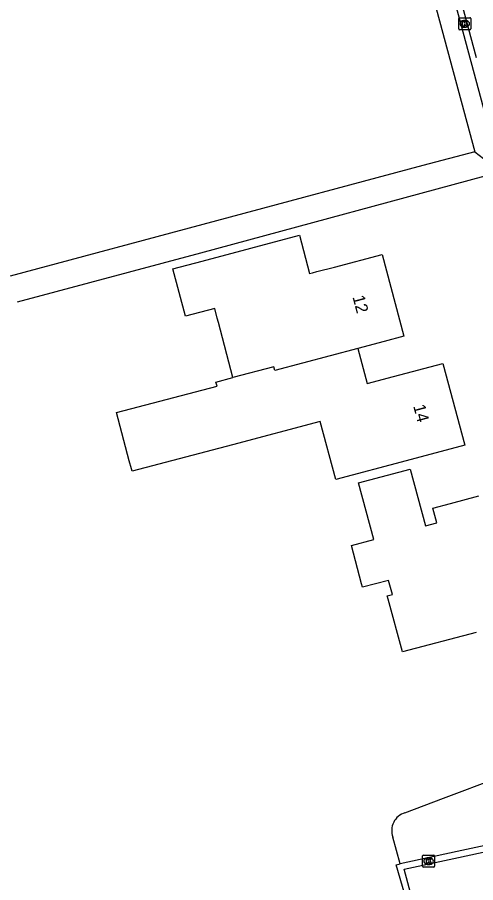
# Model space of a CAD drawing. Extents: x 162675 to 163482, y 379761 to 381227.
# Drawn here: x 162807.8 to 162845.7, y 380672.3 to 380743.8 of the extents above; entities that cross this region are included whole.
import ezdxf

# ---------------------------------------------------------------- set-up
doc = ezdxf.new("R2010")
doc.units = 0
for name, color, linetype in [('IMGEO_Groenvoorziening', 7, 'Continuous'), ('IMGEO_Kolk', 7, 'Continuous'), ('IMGEO_Pand', 7, 'Continuous'), ('IMGEO_Pand_nummerreeks', 7, 'Continuous'), ('IMGEO_Rijbaan_lokaal_gesloten', 7, 'Continuous'), ('IMGEO_Rijbaan_lokaal_open', 7, 'Continuous'), ('IMGEO_Voetpad_open', 7, 'Continuous')]:
    doc.layers.add(name, color=color, linetype=linetype)

msp = doc.modelspace()

# ---------------------------------------------------------------- linework, layer by layer
at = {"layer": 'IMGEO_Groenvoorziening'}
for points in [[(162839.836, 380678.072), (162843.022, 380679.275), (162847.551, 380680.986)], [(162839.439, 380673.834), (162838.835, 380676.054)]]:
    msp.add_lwpolyline(points, dxfattribs=at)
msp.add_arc((162840.315, 380676.577), 1.57, 107.77289, 199.46101, dxfattribs=at)
at = {"layer": 'IMGEO_Kolk'}
for p, q in [((162844.274, 380742.814), (162844.274, 380743.666)), ((162844.349, 380743.74), (162845.201, 380743.74)), ((162844.762, 380743.52), (162844.787, 380743.52)), ((162845.275, 380743.666), (162845.275, 380742.814)), ((162845.201, 380742.74), (162844.349, 380742.74)), ((162844.785, 380742.96), (162844.76, 380742.96)), ((162841.29, 380673.643), (162841.29, 380674.495)), ((162841.365, 380674.569), (162842.217, 380674.569)), ((162842.291, 380674.495), (162842.291, 380673.643)), ((162841.801, 380673.789), (162841.776, 380673.789)), ((162841.778, 380674.349), (162841.803, 380674.349)), ((162842.217, 380673.569), (162841.365, 380673.569))]:
    msp.add_line(p, q, dxfattribs=at)
for points in [[(162844.274, 380742.814), (162844.274, 380743.666)], [(162844.349, 380743.74), (162845.201, 380743.74)], [(162844.595, 380743.44), (162844.718, 380743.44), (162844.718, 380743.289), (162844.848, 380743.44), (162845.012, 380743.44), (162844.866, 380743.289), (162845.019, 380743.04), (162844.867, 380743.04), (162844.782, 380743.204), (162844.718, 380743.137), (162844.718, 380743.04), (162844.595, 380743.04), (162844.595, 380743.44)], [(162845.275, 380743.666), (162845.275, 380742.814)], [(162845.201, 380742.74), (162844.349, 380742.74)], [(162841.29, 380673.643), (162841.29, 380674.495)], [(162841.365, 380674.569), (162842.217, 380674.569)], [(162842.291, 380674.495), (162842.291, 380673.643)], [(162841.611, 380674.269), (162841.734, 380674.269), (162841.734, 380674.118), (162841.864, 380674.269), (162842.028, 380674.269), (162841.882, 380674.118), (162842.035, 380673.869), (162841.883, 380673.869), (162841.798, 380674.033), (162841.734, 380673.966), (162841.734, 380673.869), (162841.611, 380673.869), (162841.611, 380674.269)], [(162842.217, 380673.569), (162841.365, 380673.569)]]:
    msp.add_lwpolyline(points, dxfattribs=at)
for centre, start, end in [((162844.351, 380743.664), 91.55205, 178.44795), ((162844.351, 380743.664), 91.55205, 178.44795), ((162845.199, 380743.664), 1.55205, 88.44795), ((162845.199, 380743.664), 1.55205, 88.44795), ((162844.351, 380742.816), 181.55205, 268.44795), ((162844.351, 380742.816), 181.55205, 268.44795), ((162845.199, 380742.816), 271.55205, 358.44795), ((162845.199, 380742.816), 271.55205, 358.44795), ((162841.367, 380674.493), 91.55205, 178.44795), ((162841.367, 380674.493), 91.55205, 178.44795), ((162842.215, 380674.493), 1.55205, 88.44795), ((162842.215, 380674.493), 1.55205, 88.44795), ((162841.367, 380673.645), 181.55205, 268.44795), ((162841.367, 380673.645), 181.55205, 268.44795), ((162842.215, 380673.645), 271.55205, 358.44795), ((162842.215, 380673.645), 271.55205, 358.44795)]:
    msp.add_arc(centre, 0.0765, start, end, dxfattribs=at)
for centre, major_axis, ratio, start_param, end_param in [((162844.761, 380743.24), (-0.387, 0.002), 0.722429, 4.712389, 7.853982), ((162844.786, 380743.24), (-0.39, 0.002), 0.717154, 1.570796, 4.712389), ((162841.777, 380674.069), (-0.387, 0.002), 0.722429, 4.712389, 7.853982), ((162841.802, 380674.069), (-0.39, 0.002), 0.717154, 1.570796, 4.712389)]:
    msp.add_ellipse(centre, major_axis=major_axis, ratio=ratio, start_param=start_param, end_param=end_param, dxfattribs=at)
at = {"layer": 'IMGEO_Pand'}
for points in [[(162825.639, 380714.014), (162824.442, 380718.56), (162824.35, 380718.908), (162824.139, 380719.712), (162821.723, 380719.076), (162820.691, 380722.993), (162823.105, 380723.636), (162831.123, 380725.771), (162831.965, 380722.601), (162832.209, 380722.666), (162832.572, 380722.762), (162834.016, 380723.144), (162837.962, 380724.188), (162839.759, 380717.431), (162838.126, 380716.994), (162835.949, 380716.415)], [(162835.949, 380716.415), (162836.724, 380713.514), (162838.901, 380714.096), (162842.967, 380715.184), (162844.776, 380708.427), (162839.944, 380707.144), (162834.123, 380705.598), (162832.831, 380710.376), (162825.6, 380708.47), (162817.309, 380706.285), (162817.258, 380706.48), (162817.083, 380707.145), (162816.036, 380711.114), (162824.327, 380713.299), (162824.236, 380713.644), (162825.639, 380714.014)], [(162835.949, 380716.415), (162829.105, 380714.594), (162829.023, 380714.906), (162825.639, 380714.014)], [(162845.718, 380692.962), (162839.625, 380691.353), (162838.446, 380695.696), (162838.366, 380695.989), (162838.8, 380696.104), (162838.491, 380697.263), (162836.336, 380696.689), (162836.259, 380696.979), (162835.417, 380700.142), (162837.26, 380700.633), (162835.995, 380705.315), (162840.261, 380706.449), (162841.526, 380701.766), (162842.463, 380702.015), (162842.141, 380703.223), (162843.59, 380703.608), (162845.95, 380704.236)]]:
    msp.add_lwpolyline(points, dxfattribs=at)
at = {"layer": 'IMGEO_Rijbaan_lokaal_gesloten'}
for points in [[(162845.757, 380740.437), (162825, 380817.481)], [(162842.816, 380661.994), (162839.769, 380673.396), (162844.261, 380674.37), (162856.825, 380677.093)]]:
    msp.add_lwpolyline(points, dxfattribs=at)
at = {"layer": 'IMGEO_Rijbaan_lokaal_open'}
for points in [[(162847.761, 380730.994), (162847.206, 380733.053), (162824.53, 380817.239)], [(162848.646, 380675.828), (162844.139, 380674.852), (162839.439, 380673.834)], [(162839.828, 380671.307), (162839.12, 380673.765), (162839.439, 380673.834)]]:
    msp.add_lwpolyline(points, dxfattribs=at)
at = {"layer": 'IMGEO_Voetpad_open'}
for points in [[(162822.925, 380816.802), (162845.6, 380732.652)], [(162845.6, 380732.652), (162841.321, 380731.523), (162807.252, 380722.389)], [(162845.6, 380732.652), (162847.761, 380730.994)], [(162847.761, 380730.994), (162822.963, 380724.29), (162807.841, 380720.253)]]:
    msp.add_lwpolyline(points, dxfattribs=at)

# ---------------------------------------------------------------- texts
at = {"layer": 'IMGEO_Pand_nummerreeks'}
for s, rotation, p in [('12', 284.89096, (162835.501, 380720.68)), ('14', 284.98837, (162840.512, 380711.668))]:
    msp.add_text(s, height=1, rotation=rotation, dxfattribs=at).set_placement(p)

doc.saveas('drawing.dxf')
